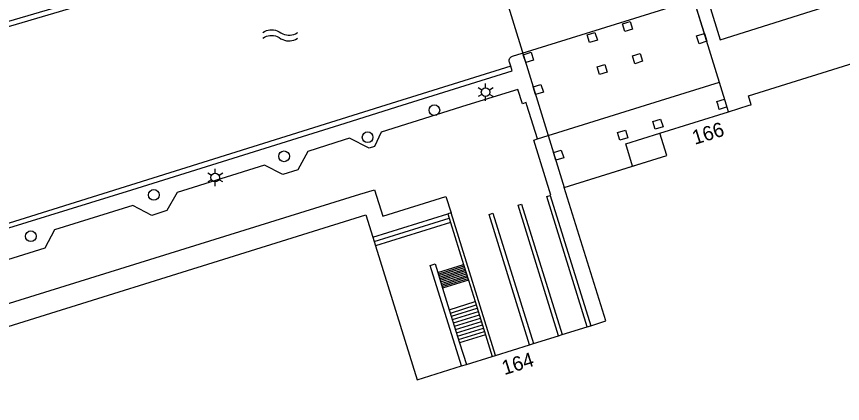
# Model space of a CAD drawing. Extents: x 122462 to 123306, y 485548 to 486417.
# Drawn here: x 122575 to 122661.2, y 486218.9 to 486259.3 of the extents above; entities that cross this region are included whole.
import ezdxf

# ---------------------------------------------------------------- set-up
doc = ezdxf.new("R2010")
doc.units = 0
for name, color, linetype in [('Level 1', 7, 'Continuous'), ('Level 10', 7, 'Continuous'), ('Level 15', 7, 'Continuous'), ('Level 17', 7, 'Continuous'), ('Level 21', 7, 'Continuous'), ('Level 30', 7, 'Continuous'), ('Level 31', 7, 'Continuous'), ('Level 33', 7, 'Continuous'), ('Level 34', 7, 'Continuous'), ('Level 50', 7, 'Continuous'), ('Level 53', 7, 'Continuous'), ('Level 55', 7, 'Continuous'), ('Level 58', 7, 'Continuous')]:
    doc.layers.add(name, color=color, linetype=linetype)

msp = doc.modelspace()

# ---------------------------------------------------------------- linework, layer by layer
at = {"layer": 'Level 1'}
for p, q in [((122612.185, 486236.237), (122612.463, 486235.343)), ((122631.928, 486226.083), (122634.557, 486226.902)), ((122634.557, 486226.902), (122634.911, 486227.012)), ((122628.935, 486225.151), (122631.566, 486225.97)), ((122631.566, 486225.97), (122631.928, 486226.083)), ((122624.983, 486223.92), (122628.542, 486225.029)), ((122628.542, 486225.029), (122628.935, 486225.151)), ((122621.937, 486222.972), (122624.643, 486223.814)), ((122624.643, 486223.814), (122624.983, 486223.92)), ((122621.425, 486222.812), (122621.937, 486222.972))]:
    msp.add_line(p, q, dxfattribs=at)
for points in [[(122651.459, 486250), (122651.655, 486250.061), (122651.37, 486250.979), (122664.62, 486255.11)], [(122642.123, 486247.092), (122649.294, 486249.327), (122651.459, 486250)], [(122639.286, 486243.663), (122642.846, 486244.771), (122642.123, 486247.092)], [(122634.911, 486227.012), (122636.491, 486227.504), (122632.15, 486241.439), (122639.286, 486243.663)], [(122568.185, 486205.52), (122562.62, 486223.35), (122611.459, 486238.559), (122612.185, 486236.237)], [(122612.463, 486235.343), (122616.813, 486221.376), (122621.425, 486222.812)]]:
    msp.add_lwpolyline(points, dxfattribs=at)
at = {"layer": 'Level 10'}
for points in [[(122649.086, 486250), (122637.509, 486287.509), (122619.66, 486281.92), (122629.509, 486250)], [(122629.509, 486250), (122632.15, 486241.439)], [(122632.15, 486241.439), (122642.846, 486244.771), (122642.123, 486247.092), (122649.294, 486249.327), (122649.086, 486250)]]:
    msp.add_lwpolyline(points, dxfattribs=at)
at = {"layer": 'Level 15'}
for p, q in [((122626.563, 486254.069), (122613.551, 486250)), ((122613.551, 486250), (122569.314, 486236.167))]:
    msp.add_line(p, q, dxfattribs=at)
for points in [[(122550.196, 486251.234), (122550.057, 486251.714), (122621.32, 486272.63), (122621.725, 486271.283), (122622.834, 486271.63)], [(122622.982, 486271.151), (122621.848, 486270.798), (122621.764, 486270.784), (122621.68, 486270.784), (122621.596, 486270.799), (122621.516, 486270.827), (122621.442, 486270.869), (122621.377, 486270.922), (122621.321, 486270.986), (122621.277, 486271.059), (122621.246, 486271.138), (122620.984, 486272.01), (122574.983, 486258.42), (122550.196, 486251.234)], [(122615.226, 486250), (122626.711, 486253.591), (122626.563, 486254.069)], [(122569.314, 486236.167), (122569.438, 486235.769), (122587.022, 486241.181), (122608.75, 486247.975), (122615.226, 486250)]]:
    msp.add_lwpolyline(points, dxfattribs=at)
at = {"layer": 'Level 17'}
for p, q in [((122646.771, 486257.493), (122645.99, 486260.026)), ((122640.626, 486250), (122648.342, 486252.402)), ((122629.35, 486246.49), (122640.626, 486250))]:
    msp.add_line(p, q, dxfattribs=at)
for points in [[(122647.698, 486260.681), (122647.254, 486260.541), (122648.404, 486256.843), (122711.12, 486276.603), (122725.537, 486281.145), (122725.675, 486281.196), (122725.808, 486281.26), (122725.933, 486281.337), (122726.05, 486281.426), (122726.158, 486281.526), (122726.256, 486281.637), (122726.343, 486281.756), (122726.417, 486281.883), (122726.478, 486282.017), (122726.527, 486282.156), (122726.561, 486282.299), (122726.581, 486282.445), (122726.586, 486282.592), (122726.578, 486282.739), (122726.554, 486282.885), (122726.517, 486283.027), (122725.93, 486284.893)], [(122626.563, 486254.069), (122626.428, 486254.502), (122626.41, 486254.587), (122626.406, 486254.674), (122626.418, 486254.76), (122626.445, 486254.843), (122626.485, 486254.92), (122626.538, 486254.989), (122626.602, 486255.048), (122626.676, 486255.095), (122626.756, 486255.128), (122645.676, 486261.045)], [(122628.257, 486250), (122628.168, 486250.287), (122627.784, 486250.167), (122627.32, 486251.659), (122622.002, 486250)], [(122622.002, 486250), (122613.061, 486247.211), (122612.371, 486245.711), (122611.801, 486245.521), (122609.731, 486246.571), (122609.203, 486246.4), (122605.411, 486245.171), (122604.351, 486243.261), (122602.791, 486242.791), (122600.861, 486243.761), (122591.781, 486240.901), (122590.701, 486239.031), (122589.131, 486238.521), (122587.141, 486239.541), (122578.981, 486237.001), (122577.951, 486235.091), (122562.791, 486230.361)], [(122629.35, 486246.49), (122628.257, 486250)], [(122630.676, 486240.61), (122630.754, 486240.634), (122628.968, 486246.371), (122629.35, 486246.49)], [(122562.83, 486225.799), (122610.835, 486240.728), (122612.348, 486241.198), (122613.211, 486238.425), (122619.812, 486240.481), (122620.355, 486238.782)]]:
    msp.add_lwpolyline(points, dxfattribs=at)
at = {"layer": 'Level 21'}
for p, q in [((122630.676, 486240.61), (122634.911, 486227.012)), ((122620.355, 486238.782), (122620.015, 486238.676)), ((122620.015, 486238.676), (122620.293, 486237.782)), ((122624.983, 486223.92), (122620.355, 486238.782)), ((122620.293, 486237.782), (122621.655, 486233.41)), ((122621.655, 486233.41), (122622.165, 486231.772)), ((122618.949, 486232.568), (122619.459, 486230.929)), ((122622.165, 486231.772), (122622.866, 486229.522)), ((122619.459, 486230.929), (122620.16, 486228.679)), ((122622.866, 486229.522), (122623.94, 486226.072)), ((122620.16, 486228.679), (122621.234, 486225.23)), ((122623.94, 486226.072), (122624.643, 486223.814)), ((122621.234, 486225.23), (122621.937, 486222.972))]:
    msp.add_line(p, q, dxfattribs=at)
for points in [[(122634.557, 486226.902), (122630.323, 486240.5), (122630.676, 486240.61)], [(122631.566, 486225.97), (122627.332, 486239.569), (122627.693, 486239.681), (122631.928, 486226.083)], [(122628.542, 486225.029), (122624.308, 486238.627), (122624.701, 486238.749), (122628.935, 486225.151)], [(122621.425, 486222.812), (122618.162, 486233.292), (122618.674, 486233.451), (122618.949, 486232.568)]]:
    msp.add_lwpolyline(points, dxfattribs=at)
at = {"layer": 'Level 30'}
msp.add_lwpolyline([(122639.286, 486243.663), (122638.563, 486245.983), (122642.123, 486247.092)], dxfattribs=at)
at = {"layer": 'Level 31'}
for p, q in [((122612.185, 486236.237), (122620.015, 486238.676)), ((122620.293, 486237.782), (122612.463, 486235.343)), ((122618.949, 486232.568), (122621.655, 486233.41)), ((122622.165, 486231.772), (122619.459, 486230.929)), ((122620.16, 486228.679), (122622.866, 486229.522)), ((122623.94, 486226.072), (122621.234, 486225.23))]:
    msp.add_line(p, q, dxfattribs=at)
at = {"layer": 'Level 33'}
for p, q in [((122612.324, 486235.79), (122620.154, 486238.229)), ((122619, 486232.404), (122621.706, 486233.246)), ((122619.051, 486232.24), (122621.757, 486233.082)), ((122619.102, 486232.076), (122621.808, 486232.918)), ((122619.153, 486231.912), (122621.859, 486232.754)), ((122619.204, 486231.748), (122621.91, 486232.59)), ((122619.255, 486231.584), (122621.961, 486232.426)), ((122619.306, 486231.42), (122622.012, 486232.262)), ((122619.357, 486231.256), (122622.063, 486232.098)), ((122619.408, 486231.092), (122622.115, 486231.934)), ((122620.267, 486228.335), (122622.974, 486229.177)), ((122620.374, 486227.989), (122623.081, 486228.832)), ((122620.482, 486227.645), (122623.189, 486228.487)), ((122620.59, 486227.3), (122623.296, 486228.142)), ((122620.697, 486226.955), (122623.404, 486227.797)), ((122620.805, 486226.61), (122623.511, 486227.452)), ((122620.912, 486226.265), (122623.618, 486227.107)), ((122621.019, 486225.92), (122623.726, 486226.762)), ((122621.126, 486225.575), (122623.833, 486226.417))]:
    msp.add_line(p, q, dxfattribs=at)
at = {"layer": 'Level 34'}
for points in [[(122638.467, 486257.684), (122638.214, 486258.496), (122639.026, 486258.749), (122639.279, 486257.937), (122638.467, 486257.684)], [(122634.792, 486256.54), (122634.539, 486257.352), (122635.35, 486257.604), (122635.603, 486256.792), (122634.792, 486256.54)], [(122646.771, 486257.493), (122647.022, 486256.681), (122646.211, 486256.428), (122645.96, 486257.24), (122646.771, 486257.493)], [(122628.129, 486254.466), (122627.879, 486255.278), (122628.691, 486255.53), (122628.941, 486254.718), (122628.129, 486254.466)], [(122639.508, 486254.341), (122639.256, 486255.153), (122640.068, 486255.406), (122640.321, 486254.594), (122639.508, 486254.341)], [(122635.832, 486253.197), (122635.579, 486254.008), (122636.391, 486254.261), (122636.643, 486253.45), (122635.832, 486253.197)], [(122629.162, 486251.121), (122628.911, 486251.932), (122629.723, 486252.185), (122629.974, 486251.373), (122629.162, 486251.121)], [(122648.196, 486250), (122648.075, 486250.387), (122648.886, 486250.639)], [(122649.139, 486249.829), (122648.328, 486249.577), (122648.196, 486250)], [(122641.642, 486247.495), (122641.39, 486248.307), (122642.201, 486248.56), (122642.454, 486247.748), (122641.642, 486247.495)], [(122637.966, 486246.351), (122637.714, 486247.163), (122638.525, 486247.416), (122638.777, 486246.603), (122637.966, 486246.351)], [(122631.278, 486244.269), (122631.028, 486245.081), (122631.84, 486245.334), (122632.091, 486244.522), (122631.278, 486244.269)]]:
    msp.add_lwpolyline(points, dxfattribs=at)
at = {"layer": 'Level 50'}
for p, q in [((122623.95, 486251.817), (122623.95, 486252.267)), ((122623.56, 486251.592), (122623.17, 486251.817)), ((122624.729, 486251.817), (122624.339, 486251.592)), ((122623.56, 486251.142), (122623.17, 486250.917)), ((122623.95, 486250.467), (122623.95, 486250.917)), ((122624.729, 486250.917), (122624.339, 486251.142)), ((122595.352, 486242.686), (122594.962, 486242.911)), ((122595.742, 486242.911), (122595.742, 486243.361)), ((122596.521, 486242.911), (122596.131, 486242.686)), ((122595.352, 486242.236), (122594.962, 486242.011)), ((122595.742, 486241.561), (122595.742, 486242.011)), ((122596.521, 486242.011), (122596.131, 486242.236))]:
    msp.add_line(p, q, dxfattribs=at)
for centre in [(122623.95, 486251.367), (122595.742, 486242.461)]:
    msp.add_circle(centre, 0.45, dxfattribs=at)
at = {"layer": 'Level 53'}
for centre in [(122618.601, 486249.492), (122611.636, 486246.668), (122602.921, 486244.681), (122589.331, 486240.651), (122576.501, 486236.341)]:
    msp.add_circle(centre, 0.56, dxfattribs=at)
at = {"layer": 'Level 55'}
for points in [[(122600.691, 486257.602), (122600.881, 486257.716), (122601.071, 486257.797), (122601.261, 486257.852), (122601.451, 486257.882), (122601.641, 486257.889), (122601.831, 486257.872), (122602.021, 486257.832), (122602.211, 486257.766), (122602.401, 486257.671), (122602.591, 486257.548), (122602.781, 486257.45), (122602.971, 486257.38), (122603.161, 486257.337), (122603.351, 486257.317), (122603.541, 486257.319), (122603.731, 486257.344), (122603.921, 486257.394), (122604.111, 486257.47), (122604.301, 486257.576), (122604.336, 486257.6)], [(122600.691, 486257.002), (122600.881, 486257.116), (122601.071, 486257.197), (122601.261, 486257.252), (122601.451, 486257.282), (122601.641, 486257.289), (122601.831, 486257.272), (122602.021, 486257.232), (122602.211, 486257.166), (122602.401, 486257.071), (122602.591, 486256.948), (122602.781, 486256.85), (122602.971, 486256.78), (122603.161, 486256.737), (122603.351, 486256.717), (122603.541, 486256.719), (122603.731, 486256.744), (122603.921, 486256.794), (122604.111, 486256.87), (122604.301, 486256.976), (122604.336, 486257)]]:
    msp.add_lwpolyline(points, dxfattribs=at)

# ---------------------------------------------------------------- texts
at = {"layer": 'Level 58'}
for s, rotation, p in [('166', 17.30288, (122645.773, 486245.872)), ('164', 17.29384, (122625.915, 486221.854))]:
    msp.add_text(s, height=1.5, rotation=rotation, dxfattribs=at).set_placement(p)

doc.saveas('drawing.dxf')
